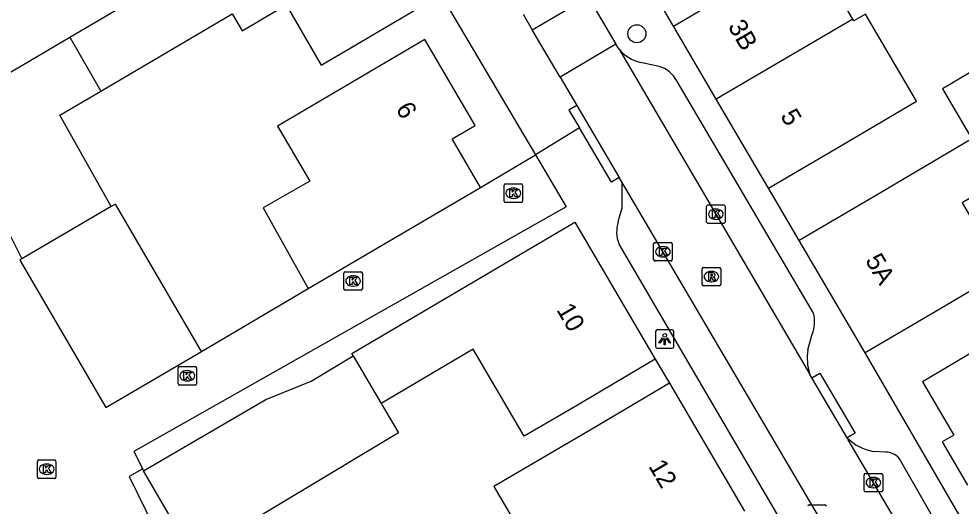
# Model space of a CAD drawing. Extents: x 159718 to 160783, y 383290 to 384030.
# Drawn here: x 160111.9 to 160162.9, y 383414.8 to 383441.2 of the extents above; entities that cross this region are included whole.
import ezdxf

# ---------------------------------------------------------------- set-up
doc = ezdxf.new("R2010")
doc.units = 0
for name, color, linetype in [('IMGEO_Boom', 7, 'Continuous'), ('IMGEO_Kolk', 7, 'Continuous'), ('IMGEO_Lichtpunt', 7, 'Continuous'), ('IMGEO_Muur', 7, 'Continuous'), ('IMGEO_Pand', 7, 'Continuous'), ('IMGEO_Pand_nummerreeks', 7, 'Continuous'), ('IMGEO_Rijbaan_lokaal_open', 7, 'Continuous'), ('IMGEO_Rioolput', 7, 'Continuous'), ('IMGEO_Voetpad_open', 7, 'Continuous')]:
    doc.layers.add(name, color=color, linetype=linetype)

msp = doc.modelspace()

# ---------------------------------------------------------------- linework, layer by layer
at = {"layer": 'IMGEO_Boom'}
msp.add_circle((160145.34, 383440.4), 0.489, dxfattribs=at)
at = {"layer": 'IMGEO_Kolk'}
for p, q in [((160138.144, 383431.342), (160138.144, 383432.194)), ((160138.219, 383432.268), (160139.071, 383432.268)), ((160138.632, 383432.048), (160138.657, 383432.048)), ((160139.145, 383432.194), (160139.145, 383431.342)), ((160138.655, 383431.488), (160138.63, 383431.488)), ((160139.071, 383431.268), (160138.219, 383431.268)), ((160149.118, 383430.207), (160149.118, 383431.059)), ((160149.193, 383431.133), (160150.045, 383431.133)), ((160149.606, 383430.913), (160149.631, 383430.913)), ((160150.119, 383431.059), (160150.119, 383430.207)), ((160150.045, 383430.133), (160149.193, 383430.133)), ((160149.629, 383430.353), (160149.604, 383430.353)), ((160146.248, 383428.172), (160146.248, 383429.024)), ((160146.323, 383429.098), (160147.175, 383429.098)), ((160146.736, 383428.878), (160146.761, 383428.878)), ((160147.249, 383429.024), (160147.249, 383428.172)), ((160147.175, 383428.098), (160146.323, 383428.098)), ((160146.759, 383428.318), (160146.734, 383428.318)), ((160129.465, 383426.591), (160129.465, 383427.443)), ((160129.54, 383427.517), (160130.392, 383427.517)), ((160130.466, 383427.443), (160130.466, 383426.591)), ((160129.953, 383427.297), (160129.978, 383427.297)), ((160130.392, 383426.517), (160129.54, 383426.517)), ((160129.976, 383426.737), (160129.951, 383426.737)), ((160120.479, 383421.458), (160120.479, 383422.31)), ((160120.554, 383422.384), (160121.406, 383422.384)), ((160121.48, 383422.31), (160121.48, 383421.458)), ((160120.967, 383422.164), (160120.992, 383422.164)), ((160121.406, 383421.384), (160120.554, 383421.384)), ((160120.99, 383421.604), (160120.965, 383421.604)), ((160112.861, 383416.402), (160112.861, 383417.254)), ((160112.936, 383417.328), (160113.788, 383417.328)), ((160113.862, 383417.254), (160113.862, 383416.402)), ((160113.349, 383417.108), (160113.374, 383417.108)), ((160157.735, 383416.603), (160158.587, 383416.603)), ((160113.788, 383416.328), (160112.936, 383416.328)), ((160113.372, 383416.548), (160113.347, 383416.548)), ((160157.66, 383415.677), (160157.66, 383416.529)), ((160158.148, 383416.383), (160158.173, 383416.383)), ((160158.661, 383416.529), (160158.661, 383415.677)), ((160158.587, 383415.603), (160157.735, 383415.603)), ((160158.171, 383415.823), (160158.146, 383415.823)), ((160154.682, 383414.903), (160155.534, 383414.903))]:
    msp.add_line(p, q, dxfattribs=at)
for points in [[(160138.144, 383431.342), (160138.144, 383432.194)], [(160138.219, 383432.268), (160139.071, 383432.268)], [(160138.465, 383431.968), (160138.588, 383431.968), (160138.588, 383431.817), (160138.718, 383431.968), (160138.882, 383431.968), (160138.736, 383431.817), (160138.889, 383431.568), (160138.737, 383431.568), (160138.652, 383431.732), (160138.588, 383431.665), (160138.588, 383431.568), (160138.465, 383431.568), (160138.465, 383431.968)], [(160139.145, 383432.194), (160139.145, 383431.342)], [(160139.071, 383431.268), (160138.219, 383431.268)], [(160149.118, 383430.207), (160149.118, 383431.059)], [(160149.193, 383431.133), (160150.045, 383431.133)], [(160150.119, 383431.059), (160150.119, 383430.207)], [(160149.439, 383430.833), (160149.562, 383430.833), (160149.562, 383430.682), (160149.692, 383430.833), (160149.856, 383430.833), (160149.71, 383430.682), (160149.863, 383430.433), (160149.711, 383430.433), (160149.626, 383430.597), (160149.562, 383430.53), (160149.562, 383430.433), (160149.439, 383430.433), (160149.439, 383430.833)], [(160150.045, 383430.133), (160149.193, 383430.133)], [(160146.248, 383428.172), (160146.248, 383429.024)], [(160146.323, 383429.098), (160147.175, 383429.098)], [(160147.249, 383429.024), (160147.249, 383428.172)], [(160146.569, 383428.798), (160146.692, 383428.798), (160146.692, 383428.647), (160146.822, 383428.798), (160146.986, 383428.798), (160146.84, 383428.647), (160146.993, 383428.398), (160146.841, 383428.398), (160146.756, 383428.562), (160146.692, 383428.495), (160146.692, 383428.398), (160146.569, 383428.398), (160146.569, 383428.798)], [(160147.175, 383428.098), (160146.323, 383428.098)], [(160129.465, 383426.591), (160129.465, 383427.443)], [(160129.54, 383427.517), (160130.392, 383427.517)], [(160130.466, 383427.443), (160130.466, 383426.591)], [(160129.786, 383427.217), (160129.909, 383427.217), (160129.909, 383427.066), (160130.039, 383427.217), (160130.203, 383427.217), (160130.057, 383427.066), (160130.21, 383426.817), (160130.058, 383426.817), (160129.973, 383426.981), (160129.909, 383426.914), (160129.909, 383426.817), (160129.786, 383426.817), (160129.786, 383427.217)], [(160130.392, 383426.517), (160129.54, 383426.517)], [(160120.479, 383421.458), (160120.479, 383422.31)], [(160120.554, 383422.384), (160121.406, 383422.384)], [(160121.48, 383422.31), (160121.48, 383421.458)], [(160120.8, 383422.084), (160120.923, 383422.084), (160120.923, 383421.933), (160121.053, 383422.084), (160121.217, 383422.084), (160121.071, 383421.933), (160121.224, 383421.684), (160121.072, 383421.684), (160120.987, 383421.848), (160120.923, 383421.781), (160120.923, 383421.684), (160120.8, 383421.684), (160120.8, 383422.084)], [(160121.406, 383421.384), (160120.554, 383421.384)], [(160112.861, 383416.402), (160112.861, 383417.254)], [(160112.936, 383417.328), (160113.788, 383417.328)], [(160113.862, 383417.254), (160113.862, 383416.402)], [(160113.182, 383417.028), (160113.305, 383417.028), (160113.305, 383416.877), (160113.435, 383417.028), (160113.599, 383417.028), (160113.453, 383416.877), (160113.606, 383416.628), (160113.454, 383416.628), (160113.369, 383416.792), (160113.305, 383416.725), (160113.305, 383416.628), (160113.182, 383416.628), (160113.182, 383417.028)], [(160157.735, 383416.603), (160158.587, 383416.603)], [(160113.788, 383416.328), (160112.936, 383416.328)], [(160157.66, 383415.677), (160157.66, 383416.529)], [(160157.981, 383416.303), (160158.104, 383416.303), (160158.104, 383416.152), (160158.234, 383416.303), (160158.398, 383416.303), (160158.252, 383416.152), (160158.405, 383415.903), (160158.253, 383415.903), (160158.168, 383416.067), (160158.104, 383416), (160158.104, 383415.903), (160157.981, 383415.903), (160157.981, 383416.303)], [(160158.661, 383416.529), (160158.661, 383415.677)], [(160158.587, 383415.603), (160157.735, 383415.603)], [(160154.682, 383414.903), (160155.534, 383414.903)]]:
    msp.add_lwpolyline(points, dxfattribs=at)
for centre, start, end in [((160138.221, 383432.192), 91.552, 178.448), ((160138.221, 383432.192), 91.552, 178.448), ((160139.069, 383432.192), 1.552, 88.448), ((160139.069, 383432.192), 1.552, 88.448), ((160138.221, 383431.344), 181.552, 268.448), ((160138.221, 383431.344), 181.552, 268.448), ((160139.069, 383431.344), 271.552, 358.448), ((160139.069, 383431.344), 271.552, 358.448), ((160149.195, 383431.057), 91.552, 178.448), ((160149.195, 383431.057), 91.552, 178.448), ((160150.043, 383431.057), 1.552, 88.448), ((160150.043, 383431.057), 1.552, 88.448), ((160149.195, 383430.209), 181.552, 268.448), ((160149.195, 383430.209), 181.552, 268.448), ((160150.043, 383430.209), 271.552, 358.448), ((160150.043, 383430.209), 271.552, 358.448), ((160146.325, 383429.022), 91.552, 178.448), ((160146.325, 383429.022), 91.552, 178.448), ((160147.173, 383429.022), 1.552, 88.448), ((160147.173, 383429.022), 1.552, 88.448), ((160146.325, 383428.174), 181.552, 268.448), ((160146.325, 383428.174), 181.552, 268.448), ((160147.173, 383428.174), 271.552, 358.448), ((160147.173, 383428.174), 271.552, 358.448), ((160129.542, 383427.441), 91.552, 178.448), ((160129.542, 383427.441), 91.552, 178.448), ((160130.39, 383427.441), 1.552, 88.448), ((160130.39, 383427.441), 1.552, 88.448), ((160129.542, 383426.593), 181.552, 268.448), ((160129.542, 383426.593), 181.552, 268.448), ((160130.39, 383426.593), 271.552, 358.448), ((160130.39, 383426.593), 271.552, 358.448), ((160120.556, 383422.308), 91.552, 178.448), ((160120.556, 383422.308), 91.552, 178.448), ((160121.404, 383422.308), 1.552, 88.448), ((160121.404, 383422.308), 1.552, 88.448), ((160120.556, 383421.46), 181.552, 268.448), ((160120.556, 383421.46), 181.552, 268.448), ((160121.404, 383421.46), 271.552, 358.448), ((160121.404, 383421.46), 271.552, 358.448), ((160112.938, 383417.252), 91.552, 178.448), ((160112.938, 383417.252), 91.552, 178.448), ((160113.786, 383417.252), 1.552, 88.448), ((160113.786, 383417.252), 1.552, 88.448), ((160157.737, 383416.527), 91.552, 178.448), ((160157.737, 383416.527), 91.552, 178.448), ((160158.585, 383416.527), 1.552, 88.448), ((160158.585, 383416.527), 1.552, 88.448), ((160112.938, 383416.404), 181.552, 268.448), ((160112.938, 383416.404), 181.552, 268.448), ((160113.786, 383416.404), 271.552, 358.448), ((160113.786, 383416.404), 271.552, 358.448), ((160157.737, 383415.679), 181.552, 268.448), ((160157.737, 383415.679), 181.552, 268.448), ((160158.585, 383415.679), 271.552, 358.448), ((160158.585, 383415.679), 271.552, 358.448), ((160154.684, 383414.827), 91.552, 178.448), ((160154.684, 383414.827), 91.552, 178.448), ((160155.532, 383414.827), 1.552, 88.448), ((160155.532, 383414.827), 1.552, 88.448)]:
    msp.add_arc(centre, 0.0765, start, end, dxfattribs=at)
for centre, major_axis, ratio, start_param, end_param in [((160138.631, 383431.768), (-0.387, 0.002), 0.722429, 4.712389, 7.853982), ((160138.656, 383431.768), (-0.39, 0.002), 0.717154, 1.570796, 4.712389), ((160149.605, 383430.633), (-0.387, 0.002), 0.722429, 4.712389, 7.853982), ((160149.63, 383430.633), (-0.39, 0.002), 0.717154, 1.570796, 4.712389), ((160146.735, 383428.598), (-0.387, 0.002), 0.722429, 4.712389, 7.853982), ((160146.76, 383428.598), (-0.39, 0.002), 0.717154, 1.570796, 4.712389), ((160129.952, 383427.017), (-0.387, 0.002), 0.722429, 4.712389, 7.853982), ((160129.977, 383427.017), (-0.39, 0.002), 0.717154, 1.570796, 4.712389), ((160120.966, 383421.884), (-0.387, 0.002), 0.722429, 4.712389, 7.853982), ((160120.991, 383421.884), (-0.39, 0.002), 0.717154, 1.570796, 4.712389), ((160113.348, 383416.828), (-0.387, 0.002), 0.722429, 4.712389, 7.853982), ((160113.373, 383416.828), (-0.39, 0.002), 0.717154, 1.570796, 4.712389), ((160158.147, 383416.103), (-0.387, 0.002), 0.722429, 4.712389, 7.853982), ((160158.172, 383416.103), (-0.39, 0.002), 0.717154, 1.570796, 4.712389)]:
    msp.add_ellipse(centre, major_axis=major_axis, ratio=ratio, start_param=start_param, end_param=end_param, dxfattribs=at)
at = {"layer": 'IMGEO_Lichtpunt'}
for p, q in [((160146.352, 383424.274), (160146.352, 383423.467)), ((160146.352, 383424.274), (160146.352, 383423.467)), ((160147.254, 383424.369), (160146.446, 383424.369)), ((160147.254, 383424.369), (160146.446, 383424.369)), ((160147.348, 383423.467), (160147.348, 383424.274)), ((160147.348, 383423.467), (160147.348, 383424.274)), ((160146.446, 383423.373), (160147.254, 383423.373)), ((160146.446, 383423.373), (160147.254, 383423.373))]:
    msp.add_line(p, q, dxfattribs=at)
for points in [[(160146.726, 383423.938), (160146.765, 383423.91), (160146.577, 383423.648), (160146.539, 383423.675), (160146.726, 383423.938)], [(160146.828, 383423.89), (160146.875, 383423.89), (160146.875, 383423.568), (160146.828, 383423.568), (160146.828, 383423.89)], [(160146.938, 383423.91), (160146.976, 383423.937), (160147.163, 383423.675), (160147.124, 383423.647), (160146.938, 383423.91)]]:
    msp.add_lwpolyline(points, dxfattribs=at)
msp.add_circle((160146.851, 383424.072), 0.0994, dxfattribs=at)
for centre, start, end in [((160146.446, 383424.274), 90, 180), ((160146.446, 383424.274), 90, 180), ((160147.254, 383424.274), 0, 90), ((160147.254, 383424.274), 0, 90), ((160146.446, 383423.467), 180, 270), ((160146.446, 383423.467), 180, 270), ((160147.254, 383423.467), 270, 0), ((160147.254, 383423.467), 270, 360)]:
    msp.add_arc(centre, 0.0946, start, end, dxfattribs=at)
at = {"layer": 'IMGEO_Muur'}
msp.add_lwpolyline([(160121.757, 383423.202), (160127.533, 383426.603)], dxfattribs=at)
at = {"layer": 'IMGEO_Pand'}
for points in [[(160147.322, 383440.811), (160158.307, 383447.256)], [(160157.036, 383441.197), (160155.781, 383443.335), (160159.371, 383445.442), (160158.307, 383447.256)], [(160114.61, 383440.211), (160123.885, 383445.667)], [(160147.322, 383440.811), (160144.976, 383444.81)], [(160116.287, 383437.29), (160123.419, 383441.485), (160123.961, 383440.562), (160126.331, 383441.956), (160128.242, 383438.706), (160130.414, 383439.984), (160134.723, 383442.518)], [(160157.036, 383441.197), (160149.643, 383436.855)], [(160152.47, 383432.037), (160156.783, 383434.567), (160160.495, 383436.745), (160157.726, 383441.464), (160157.096, 383441.094), (160157.036, 383441.197)], [(160149.643, 383436.855), (160147.322, 383440.811)], [(160107.952, 383436.294), (160114.61, 383440.211)], [(160114.61, 383440.211), (160116.287, 383437.29)], [(160136.858, 383432.085), (160135.323, 383434.702), (160136.58, 383435.441), (160133.846, 383440.089), (160125.869, 383435.396), (160127.616, 383432.426), (160125.087, 383430.973), (160127.533, 383426.603)], [(160167.404, 383437.014), (160165.808, 383439.724), (160161.896, 383437.42), (160163.493, 383434.709)], [(160116.849, 383431.044), (160114.078, 383435.99), (160116.287, 383437.29)], [(160152.47, 383432.037), (160149.643, 383436.855)], [(160107.952, 383436.294), (160112.006, 383428.209)], [(160175.685, 383431.863), (160173.313, 383430.414), (160170.205, 383435.502), (160162.972, 383431.243), (160165.168, 383427.512), (160162.024, 383425.661), (160157.715, 383423.123)], [(160163.493, 383434.709), (160158.445, 383431.737), (160154.136, 383429.2)], [(160127.533, 383426.603), (160136.858, 383432.085)], [(160116.849, 383431.044), (160112.006, 383428.209)], [(160121.757, 383423.202), (160117.085, 383431.183), (160116.849, 383431.044)], [(160129.968, 383422.965), (160129.891, 383423.096), (160141.981, 383430.194), (160146.336, 383422.776)], [(160157.715, 383423.123), (160154.136, 383429.2)], [(160112.006, 383428.209), (160111.901, 383428.148), (160116.572, 383420.168), (160121.757, 383423.202)], [(160170.82, 383420.412), (160170.742, 383420.545), (160174.034, 383422.484), (160171.032, 383427.581), (160167.74, 383425.642), (160165.12, 383424.099), (160160.811, 383421.562), (160162.512, 383418.674), (160161.878, 383418.301), (160163.258, 383415.958)], [(160146.336, 383422.776), (160142.025, 383420.245), (160139.242, 383418.611), (160136.477, 383423.321), (160131.482, 383420.388)], [(160118.607, 383416.738), (160125.235, 383420.608), (160127.695, 383421.598), (160129.968, 383422.965)], [(160129.968, 383422.965), (160131.482, 383420.388)], [(160147.114, 383421.48), (160142.803, 383418.949), (160137.585, 383415.886), (160139.912, 383411.922), (160133.15, 383407.953), (160132.85, 383408.463), (160130.641, 383407.166)], [(160147.114, 383421.48), (160151.18, 383414.554)], [(160131.482, 383420.388), (160132.422, 383418.788), (160121.295, 383412.115), (160118.607, 383416.738)]]:
    msp.add_lwpolyline(points, dxfattribs=at)
at = {"layer": 'IMGEO_Rijbaan_lokaal_open'}
for points in [[(160139.672, 383440.616), (160142.706, 383442.403)], [(160142.706, 383442.403), (160144.209, 383439.841)], [(160139.179, 383441.454), (160139.672, 383440.616)], [(160141.179, 383438.057), (160139.672, 383440.616)], [(160144.209, 383439.841), (160141.179, 383438.057)], [(160144.376, 383439.558), (160144.209, 383439.841)], [(160144.376, 383439.558), (160144.463, 383439.409), (160154.695, 383421.991)], [(160141.179, 383438.057), (160142.089, 383436.513)], [(160142.089, 383436.513), (160144.387, 383432.61)], [(160139.85, 383433.844), (160141.517, 383431.025), (160118.079, 383417.78), (160118.562, 383416.835)], [(160136.858, 383432.085), (160139.85, 383433.844)], [(160144.542, 383432.347), (160144.387, 383432.61)], [(160164.188, 383398.824), (160162.154, 383402.443), (160144.542, 383432.347)], [(160121.757, 383423.202), (160127.533, 383426.603)], [(160154.827, 383421.766), (160154.695, 383421.991)], [(160156.731, 383418.528), (160154.827, 383421.766)], [(160167.564, 383400.16), (160156.794, 383418.421), (160156.731, 383418.528)], [(160118.562, 383416.835), (160118.541, 383416.823), (160117.837, 383416.434), (160123.777, 383404.318)]]:
    msp.add_lwpolyline(points, dxfattribs=at)
at = {"layer": 'IMGEO_Rioolput'}
for p, q in [((160148.881, 383426.826), (160148.881, 383427.678)), ((160148.956, 383427.752), (160149.808, 383427.752)), ((160149.369, 383427.532), (160149.394, 383427.532)), ((160149.882, 383427.678), (160149.882, 383426.826)), ((160149.392, 383426.972), (160149.367, 383426.972)), ((160149.808, 383426.752), (160148.956, 383426.752))]:
    msp.add_line(p, q, dxfattribs=at)
for points in [[(160148.881, 383426.826), (160148.881, 383427.678)], [(160148.956, 383427.752), (160149.808, 383427.752)], [(160149.47, 383427.45), (160149.218, 383427.452), (160149.218, 383427.052)], [(160149.396, 383427.371), (160149.342, 383427.371), (160149.342, 383427.29)], [(160149.882, 383427.678), (160149.882, 383426.826)], [(160149.218, 383427.052), (160149.342, 383427.052), (160149.342, 383427.214), (160149.353, 383427.214)], [(160149.342, 383427.29), (160149.394, 383427.29)], [(160149.4, 383427.185), (160149.471, 383427.052), (160149.611, 383427.052), (160149.546, 383427.178)], [(160149.808, 383426.752), (160148.956, 383426.752)]]:
    msp.add_lwpolyline(points, dxfattribs=at)
for centre, radius, start, end in [((160148.958, 383427.676), 0.0765, 91.552, 178.448), ((160148.958, 383427.676), 0.0765, 91.552, 178.448), ((160149.402, 383427.275), 0.0964, 77.0061, 93.1865), ((160149.416, 383427.332), 0.0378, 276.6634, 79.6772), ((160149.469, 383427.34), 0.109, 350.3612, 89.416), ((160149.467, 383427.34), 0.112, 277.5842, 350.9817), ((160149.806, 383427.676), 0.0765, 1.552, 88.448), ((160149.806, 383427.676), 0.0765, 1.552, 88.448), ((160148.958, 383426.828), 0.0765, 181.552, 268.448), ((160148.958, 383426.828), 0.0765, 181.552, 268.448), ((160149.352, 383427.161), 0.0533, 26.0293, 88.6989), ((160149.378, 383427.479), 0.19, 274.7715, 282.9687), ((160149.451, 383427.125), 0.108, 29.5134, 73.7905), ((160149.806, 383426.828), 0.0765, 271.552, 358.448), ((160149.806, 383426.828), 0.0765, 271.552, 358.448)]:
    msp.add_arc(centre, radius, start, end, dxfattribs=at)
for centre, major_axis, ratio, start_param, end_param in [((160149.368, 383427.252), (-0.387, 0.002), 0.722429, 4.712389, 7.853982), ((160149.393, 383427.252), (-0.39, 0.002), 0.717154, 1.570796, 4.712389)]:
    msp.add_ellipse(centre, major_axis=major_axis, ratio=ratio, start_param=start_param, end_param=end_param, dxfattribs=at)
at = {"layer": 'IMGEO_Voetpad_open'}
for points in [[(160134.723, 383442.518), (160139.22, 383434.91), (160139.85, 383433.844)], [(160146.543, 383438.631), (160145.533, 383438.837)], [(160154.91, 383425.268), (160147.497, 383437.842)], [(160142.089, 383436.513), (160141.659, 383436.26), (160142.224, 383435.301)], [(160142.224, 383435.301), (160139.85, 383433.844)], [(160144.387, 383432.61), (160143.958, 383432.357), (160142.224, 383435.301)], [(160144.335, 383430.23), (160144.552, 383430.979), (160144.542, 383432.347)], [(160154.136, 383429.2), (160152.47, 383432.037)], [(160161.415, 383399.943), (160144.372, 383429.011)], [(160154.598, 383423.282), (160154.841, 383424.132)], [(160146.336, 383422.776), (160147.114, 383421.48)], [(160173.041, 383396.705), (160157.715, 383423.123)], [(160154.827, 383421.766), (160155.257, 383422.02), (160157.161, 383418.782), (160156.731, 383418.528)], [(160158.817, 383417.756), (160158.14, 383417.793)], [(160167.694, 383403.212), (160159.576, 383417.397)], [(160118.562, 383416.835), (160118.607, 383416.738)]]:
    msp.add_lwpolyline(points, dxfattribs=at)
for centre, radius, start, end in [((160146.157, 383441.126), 2.373, 221.3764, 254.7643), ((160146.151, 383437.186), 1.497, 25.9802, 74.8353), ((160146.011, 383429.671), 1.767, 161.5499, 201.9272), ((160153.175, 383424.803), 1.796, 338.0522, 14.9961), ((160157.613, 383422.859), 3.044, 172.02, 196.5738), ((160158.656, 383420.501), 2.757, 225.6982, 259.2045), ((160158.779, 383416.693), 1.063, 41.4331, 87.9395)]:
    msp.add_arc(centre, radius, start, end, dxfattribs=at)

# ---------------------------------------------------------------- texts
at = {"layer": 'IMGEO_Pand_nummerreeks'}
for s, rotation, p in [('3B', 300.4001, (160150.25, 383440.801)), ('6', 300.4645, (160132.246, 383436.339)), ('5', 300.4001, (160153.091, 383435.958)), ('5A', 300.4983, (160157.688, 383428.133)), ('10', 300.4181, (160140.96, 383425.456)), ('12', 300.4181, (160145.945, 383416.993))]:
    msp.add_text(s, height=1, rotation=rotation, dxfattribs=at).set_placement(p)

doc.saveas('drawing.dxf')
